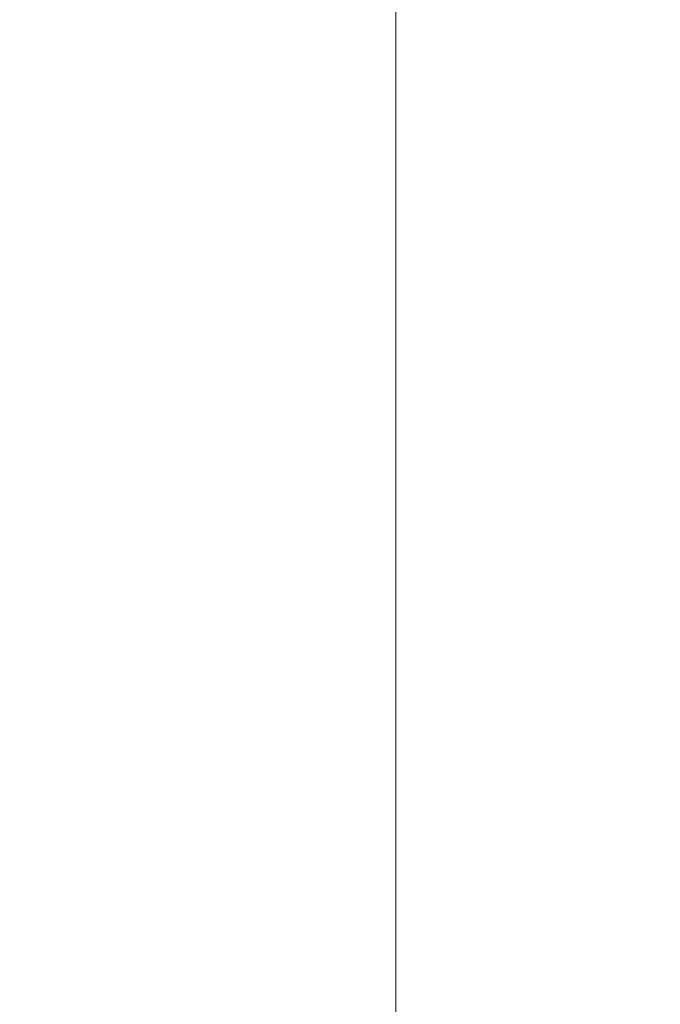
# Model space of a CAD drawing. Header units: inches. Extents: x -412 to -304, y -62 to 18.
# Tile 383 of 656: x -363.975 to -362.976, y -22.929 to -21.394. Entities that reach past the tile are written whole.
import ezdxf

# ---------------------------------------------------------------- set-up
doc = ezdxf.new("R2010")
doc.units = ezdxf.units.IN
doc.header["$LTSCALE"] = 32
doc.header["$MEASUREMENT"] = 0
for name, color, linetype, lineweight in [('Black', 7, 'Continuous', 18), ('Drawing', 7, 'Continuous', 18), ('None', 7, 'Continuous', 18), ('SolidLine', 7, 'Continuous', 15), ('Wood_1-H', 7, 'Continuous', 13)]:
    doc.layers.add(name, color=color, linetype=linetype, lineweight=lineweight)

# ---------------------------------------------------------------- blocks, each defined once
blk = doc.blocks.new('Group-20')
at = {"layer": 'Black'}
for points in [[(-34.5479, 16.5361, 28.9791), (34.5479, 16.5361, 28.9791), (34.5479, -16.5361, 28.9791), (-34.5479, -16.5361, 28.9791)], [(-34.5479, 16.5361, 27.7008), (34.5479, 16.5361, 27.7008), (34.5479, -16.5361, 27.7008), (-34.5479, -16.5361, 27.7008)]]:
    blk.add_3dface(points, dxfattribs=at)
at = {"layer": 'Wood_1-H'}
for points in [[(-35.9649, 17.9531, 28.9988), (35.9649, 17.9531, 28.9988), (35.9649, -17.9531, 28.9988), (-35.9649, -17.9531, 28.9988)], [(-35.9649, 17.9531, 28.9791), (35.9649, 17.9531, 28.9791), (35.9649, -17.9531, 28.9791), (-35.9649, -17.9531, 28.9791)]]:
    blk.add_3dface(points, dxfattribs=at)
blk = doc.blocks.new('MpHtAdjTrough-1095 (3D)')
at = {"layer": 'Black'}
for points in [[(-17.2441, -5.3161), (17.2441, -5.3161), (17.2441, -4.7925), (-17.2441, -4.7925)], [(-17.2441, -4.8633, -0.0394), (17.2441, -4.8633, -0.0394), (17.2441, -5.3161, -0.0394), (-17.2441, -5.3161, -0.0394)], [(-17.2441, -5.3161, -0.0394), (17.2441, -5.3161, -0.0394), (17.2441, -5.3161), (-17.2441, -5.3161)]]:
    blk.add_3dface(points, dxfattribs=at)
blk = doc.blocks.new('Group-23')
at = {"layer": 'None'}
blk.add_blockref('Group-20', (0, 0), dxfattribs=at)
at = {"layer": 'SolidLine', "color": 7}
blk.add_blockref('MpHtAdjTrough-1095 (3D)', (0, 0, 27.7008), dxfattribs=at)
blk = doc.blocks.new('MP Ht Adju Rect Table (3D)')
at = {"layer": 'None'}
blk.add_blockref('Group-23', (0, 0), dxfattribs=at)
at = {"layer": 'Drawing', "color": 0, "flags": 1}
for tag in ['Catalog', 'Option1', 'Option2', 'Option3', 'Option4', 'Option5', 'Option6', 'Option7', 'Option8', 'Option9', 'Option10', 'Option11', 'Option12', 'FinishGroup', 'Discount', 'Tag', 'Custom', 'Item2', 'Item3', 'Item6', 'Item9', 'Item10', 'Item12', 'Item13', 'Item16', 'Item19', 'Item20', 'Item21', 'Item22', 'Item23', 'Item24', 'Item25', 'Item8', 'Item18', 'Item1', 'Item4', 'Item5', 'Item7', 'Item11', 'Item14', 'Item15', 'Item17']:
    blk.add_attdef(tag, (-16.6066, -46.5306), '', height=0.00709, dxfattribs=at)

msp = doc.modelspace()

# ---------------------------------------------------------------- block references
at = {"layer": 'Drawing', "rotation": 270}
msp.add_blockref('MP Ht Adju Rect Table (3D)', (-358.0728, -25.5031), dxfattribs=at)

doc.saveas('drawing.dxf')
